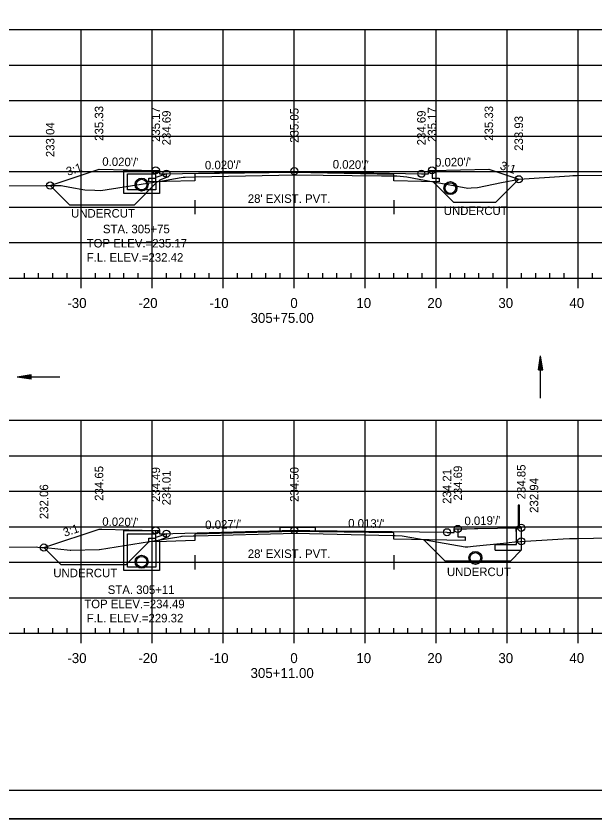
# Model space of a CAD drawing. Extents: x 1386544 to 1388153, y 379785 to 390999.
# Drawn here: x 1387951.1 to 1388032.6, y 384251 to 384364.1 of the extents above; entities that cross this region are included whole.
import ezdxf

# ---------------------------------------------------------------- set-up
doc = ezdxf.new("R2010")
doc.units = 0
for name, color, linetype in [('Default', 7, 'Continuous'), ('R_Alt Surface', 7, 'Continuous'), ('R_Axis', 7, 'Continuous'), ('R_Axis Annot', 7, 'Continuous'), ('R_Border', 7, 'Continuous'), ('R_Dimension', 7, 'Continuous'), ('R_Exist Surface', 7, 'Continuous'), ('R_Fin Surface', 7, 'Continuous'), ('R_Fin Surface Annot', 7, 'Continuous'), ('R_Grid', 7, 'Continuous'), ('R_No Plot', 7, 'Continuous'), ('R_Proposed Road', 7, 'Continuous'), ('R_Water', 7, 'Continuous'), ('R_Water Annot', 7, 'Continuous')]:
    doc.layers.add(name, color=color, linetype=linetype)

msp = doc.modelspace()

# ---------------------------------------------------------------- linework, layer by layer
at = {"layer": 'Default'}
for p, q in [((1388021.8, 384295.21), (1388021.8, 384292.21)), ((1388021.96, 384295.21), (1388021.8, 384295.21)), ((1388021.96, 384292.21), (1388021.96, 384295.21)), ((1388021.55, 384292.13), (1388021.61, 384292.19)), ((1388021.55, 384289.68), (1388021.55, 384292.13)), ((1388021.61, 384292.19), (1388021.61, 384292.21)), ((1388021.61, 384292.21), (1388022.15, 384292.21)), ((1388021.61, 384292.19), (1388022.15, 384292.19)), ((1388021.88, 384292.21), (1388021.94, 384292.21)), ((1388021.88, 384292.21), (1388021.96, 384292.21)), ((1388022.15, 384292.21), (1388022.15, 384292.19)), ((1388022.15, 384292.19), (1388022.21, 384292.13)), ((1388022.21, 384292.13), (1388022.21, 384288.85)), ((1388018.55, 384289.68), (1388021.55, 384289.68)), ((1388018.55, 384288.85), (1388018.55, 384289.68)), ((1388018.55, 384288.85), (1388022.21, 384288.85))]:
    msp.add_line(p, q, dxfattribs=at)
msp.add_lwpolyline([(1388021.46, 384291.52), (1388021.55, 384291.52), (1388021.55, 384292.02), (1388021.46, 384292.02), (1388021.46, 384291.52)], dxfattribs=at)
at = {"layer": 'R_Alt Surface'}
for points in [[(1388009.65, 384342.35), (1388009.65, 384341.25), (1388010.65, 384341.23), (1388010.65, 384340.73), (1388008.15, 384340.78), (1388004.25, 384340.86), (1388004.25, 384341.78), (1387990.25, 384342.06), (1387976.25, 384341.85), (1387976.25, 384340.86), (1387972.25, 384340.78), (1387969.75, 384340.73), (1387969.75, 384341.23), (1387970.75, 384341.25), (1387970.75, 384342.35)], [(1387976.25, 384338.17), (1387976.25, 384336.17)], [(1388004.25, 384338.17), (1388004.25, 384336.17)], [(1387976.25, 384337.17), (1388004.25, 384337.17)], [(1388013.28, 384291.86), (1388013.28, 384290.77), (1388014.31, 384290.75), (1388014.31, 384290.25), (1388011.75, 384290.3), (1388004.25, 384290.4), (1388004.25, 384291.32), (1387990.25, 384291.5), (1387976.25, 384291.11), (1387976.25, 384290.21), (1387972.25, 384290.1), (1387969.75, 384290.05), (1387969.75, 384290.55), (1387970.75, 384290.57), (1387970.75, 384291.66)], [(1387976.25, 384288.17), (1387976.25, 384286.17)], [(1388004.25, 384288.17), (1388004.25, 384286.17)], [(1387976.25, 384287.17), (1388004.25, 384287.17)]]:
    msp.add_lwpolyline(points, dxfattribs=at)
at = {"layer": 'R_Axis'}
for p, q in [((1387952.25, 384327.17), (1387952.25, 384327.87)), ((1387954.25, 384327.17), (1387954.25, 384327.87)), ((1387956.25, 384327.17), (1387956.25, 384327.87)), ((1387958.25, 384327.17), (1387958.25, 384327.87)), ((1387962.25, 384327.17), (1387962.25, 384327.87)), ((1387964.25, 384327.17), (1387964.25, 384327.87)), ((1387966.25, 384327.17), (1387966.25, 384327.87)), ((1387968.25, 384327.17), (1387968.25, 384327.87)), ((1387972.25, 384327.17), (1387972.25, 384327.87)), ((1387974.25, 384327.17), (1387974.25, 384327.87)), ((1387976.25, 384327.17), (1387976.25, 384327.87)), ((1387978.25, 384327.17), (1387978.25, 384327.87)), ((1387982.25, 384327.17), (1387982.25, 384327.87)), ((1387984.25, 384327.17), (1387984.25, 384327.87)), ((1387986.25, 384327.17), (1387986.25, 384327.87)), ((1387988.25, 384327.17), (1387988.25, 384327.87)), ((1387992.25, 384327.17), (1387992.25, 384327.87)), ((1387994.25, 384327.17), (1387994.25, 384327.87)), ((1387996.25, 384327.17), (1387996.25, 384327.87)), ((1387998.25, 384327.17), (1387998.25, 384327.87)), ((1388002.25, 384327.17), (1388002.25, 384327.87)), ((1388004.25, 384327.17), (1388004.25, 384327.87)), ((1388006.25, 384327.17), (1388006.25, 384327.87)), ((1388008.25, 384327.17), (1388008.25, 384327.87)), ((1388012.25, 384327.17), (1388012.25, 384327.87)), ((1388014.25, 384327.17), (1388014.25, 384327.87)), ((1388016.25, 384327.17), (1388016.25, 384327.87)), ((1388018.25, 384327.17), (1388018.25, 384327.87)), ((1388022.25, 384327.17), (1388022.25, 384327.87)), ((1388024.25, 384327.17), (1388024.25, 384327.87)), ((1388026.25, 384327.17), (1388026.25, 384327.87)), ((1388028.25, 384327.17), (1388028.25, 384327.87)), ((1388032.25, 384327.17), (1388032.25, 384327.87)), ((1387845.25, 384327.17), (1388135.25, 384327.17)), ((1387960.25, 384325.77), (1387960.25, 384327.17)), ((1387970.25, 384325.77), (1387970.25, 384327.17)), ((1387980.25, 384325.77), (1387980.25, 384327.17)), ((1387990.25, 384325.77), (1387990.25, 384327.17)), ((1388000.25, 384325.77), (1388000.25, 384327.17)), ((1388010.25, 384325.77), (1388010.25, 384327.17)), ((1388020.25, 384325.77), (1388020.25, 384327.17)), ((1388030.25, 384325.77), (1388030.25, 384327.17)), ((1387952.25, 384277.17), (1387952.25, 384277.87)), ((1387954.25, 384277.17), (1387954.25, 384277.87)), ((1387956.25, 384277.17), (1387956.25, 384277.87)), ((1387958.25, 384277.17), (1387958.25, 384277.87)), ((1387962.25, 384277.17), (1387962.25, 384277.87)), ((1387964.25, 384277.17), (1387964.25, 384277.87)), ((1387966.25, 384277.17), (1387966.25, 384277.87)), ((1387968.25, 384277.17), (1387968.25, 384277.87)), ((1387972.25, 384277.17), (1387972.25, 384277.87)), ((1387974.25, 384277.17), (1387974.25, 384277.87)), ((1387976.25, 384277.17), (1387976.25, 384277.87)), ((1387978.25, 384277.17), (1387978.25, 384277.87)), ((1387982.25, 384277.17), (1387982.25, 384277.87)), ((1387984.25, 384277.17), (1387984.25, 384277.87)), ((1387986.25, 384277.17), (1387986.25, 384277.87)), ((1387988.25, 384277.17), (1387988.25, 384277.87)), ((1387992.25, 384277.17), (1387992.25, 384277.87)), ((1387994.25, 384277.17), (1387994.25, 384277.87)), ((1387996.25, 384277.17), (1387996.25, 384277.87)), ((1387998.25, 384277.17), (1387998.25, 384277.87)), ((1388002.25, 384277.17), (1388002.25, 384277.87)), ((1388004.25, 384277.17), (1388004.25, 384277.87)), ((1388006.25, 384277.17), (1388006.25, 384277.87)), ((1388008.25, 384277.17), (1388008.25, 384277.87)), ((1388012.25, 384277.17), (1388012.25, 384277.87)), ((1388014.25, 384277.17), (1388014.25, 384277.87)), ((1388016.25, 384277.17), (1388016.25, 384277.87)), ((1388018.25, 384277.17), (1388018.25, 384277.87)), ((1388022.25, 384277.17), (1388022.25, 384277.87)), ((1388024.25, 384277.17), (1388024.25, 384277.87)), ((1388026.25, 384277.17), (1388026.25, 384277.87)), ((1388028.25, 384277.17), (1388028.25, 384277.87)), ((1388032.25, 384277.17), (1388032.25, 384277.87)), ((1387845.25, 384277.17), (1388135.25, 384277.17)), ((1387960.25, 384275.77), (1387960.25, 384277.17)), ((1387970.25, 384275.77), (1387970.25, 384277.17)), ((1387980.25, 384275.77), (1387980.25, 384277.17)), ((1387990.25, 384275.77), (1387990.25, 384277.17)), ((1388000.25, 384275.77), (1388000.25, 384277.17)), ((1388010.25, 384275.77), (1388010.25, 384277.17)), ((1388020.25, 384275.77), (1388020.25, 384277.17)), ((1388030.25, 384275.77), (1388030.25, 384277.17))]:
    msp.add_line(p, q, dxfattribs=at)
at = {"layer": 'R_Border'}
msp.add_line((1388148.43, 384255.01), (1387832.25, 384255.01), dxfattribs=at)
at = {"layer": 'R_Dimension'}
for p, q in [((1388021.86, 384341.1), (1388018.62, 384337.86)), ((1387955.87, 384340.21), (1387958.58, 384337.5)), ((1387971, 384340.76), (1387967.75, 384337.5)), ((1388009.79, 384340.75), (1388012.68, 384337.86)), ((1388008.5, 384290.34), (1388011.51, 384287.33)), ((1387954.99, 384289.24), (1387957.37, 384286.86)), ((1387969.75, 384290.05), (1387966.56, 384286.86)), ((1388022.21, 384288.85), (1388020.7, 384287.33))]:
    msp.add_line(p, q, dxfattribs=at)
for points in [[(1388012.68, 384337.86), (1388018.62, 384337.86)], [(1387958.58, 384337.5), (1387967.75, 384337.5)], [(1387957.37, 384286.86), (1387966.56, 384286.86)], [(1388020.7, 384287.33), (1388011.51, 384287.33)]]:
    msp.add_lwpolyline(points, dxfattribs=at)
at = {"layer": 'R_Exist Surface'}
for points in [[(1387845.25, 384340), (1387955.18, 384340.21), (1387957.41, 384340.22), (1387958.64, 384339.98), (1387960.74, 384339.62), (1387962.17, 384339.57), (1387963.01, 384339.5), (1387969.57, 384340.53), (1387971.99, 384340.91), (1387973.24, 384341.15), (1387974.6, 384341.4), (1387974.89, 384341.41), (1387976.31, 384341.44), (1387988.07, 384341.69), (1387990.17, 384341.74), (1388002.52, 384341.6), (1388004.45, 384341.57), (1388004.67, 384341.56), (1388006.08, 384341.44), (1388007.84, 384341.11), (1388014.69, 384339.86), (1388015.17, 384339.89), (1388016.07, 384339.94), (1388019.41, 384340.66), (1388021.94, 384341.12), (1388028.31, 384341.55), (1388029.02, 384341.59), (1388029.47, 384341.62), (1388030.03, 384341.63), (1388038.78, 384341.7)], [(1387944.57, 384289.26), (1387953.95, 384289.36), (1387954.12, 384289.27), (1387954.69, 384289.23), (1387955.2, 384289.24), (1387958.7, 384288.87), (1387958.8, 384288.86), (1387962.78, 384288.96), (1387962.82, 384288.96), (1387969.87, 384290.08), (1387969.91, 384290.09), (1387974.29, 384290.81), (1387974.4, 384290.83), (1387974.44, 384290.83), (1387976, 384290.9), (1387976.38, 384290.9), (1387990.44, 384291.25), (1388004.13, 384290.93), (1388004.44, 384290.92), (1388005.42, 384290.88), (1388005.45, 384290.88), (1388005.73, 384290.82), (1388014.33, 384289.33), (1388014.67, 384289.36), (1388015.46, 384289.42), (1388019.72, 384289.87), (1388021.29, 384290.06), (1388028.11, 384290.46), (1388029.03, 384290.5), (1388030.04, 384290.49), (1388046.46, 384290.86)]]:
    msp.add_lwpolyline(points, dxfattribs=at)
at = {"layer": 'R_Fin Surface'}
for points in [[(1387955.87, 384340.21), (1387962.75, 384342.51), (1387970.75, 384342.35), (1387971.25, 384342.35), (1387971.25, 384341.85), (1387972.25, 384341.87), (1387990.25, 384342.23), (1388008.15, 384341.87), (1388009.15, 384341.85), (1388009.15, 384342.35), (1388009.65, 384342.35), (1388017.65, 384342.51), (1388021.86, 384341.1)], [(1387954.99, 384289.24), (1387955.39, 384289.37), (1387962.75, 384291.82), (1387963.15, 384291.81), (1387970.75, 384291.66), (1387970.78, 384291.66), (1387971.25, 384291.66), (1387971.25, 384291.19), (1387971.25, 384291.16), (1387971.3, 384291.16), (1387972.25, 384291.18), (1387973.15, 384291.2), (1387990.25, 384291.67), (1387991.28, 384291.66), (1387992.46, 384291.64), (1388011.75, 384291.39), (1388011.79, 384291.38), (1388012.68, 384291.37), (1388012.77, 384291.37), (1388012.77, 384291.83), (1388012.77, 384291.86), (1388012.84, 384291.86), (1388013.28, 384291.86), (1388013.86, 384291.88), (1388014.24, 384291.88), (1388014.29, 384291.88), (1388014.48, 384291.89), (1388015.64, 384291.91), (1388015.77, 384291.91), (1388016.08, 384291.92), (1388018.86, 384291.97), (1388021.53, 384292.02), (1388021.73, 384292.02), (1388022.21, 384292.02), (1388022.21, 384290.57), (1388022.21, 384290.12)]]:
    msp.add_lwpolyline(points, dxfattribs=at)
at = {"layer": 'R_Grid'}
for p, q in [((1387845.25, 384362.17), (1388135.25, 384362.17)), ((1387960.25, 384327.17), (1387960.25, 384362.17)), ((1387970.25, 384327.17), (1387970.25, 384362.17)), ((1387980.25, 384327.17), (1387980.25, 384362.17)), ((1387990.25, 384327.17), (1387990.25, 384362.17)), ((1388000.25, 384327.17), (1388000.25, 384362.17)), ((1388010.25, 384327.17), (1388010.25, 384362.17)), ((1388020.25, 384327.17), (1388020.25, 384362.17)), ((1388030.25, 384327.17), (1388030.25, 384362.17)), ((1387845.25, 384357.17), (1388135.25, 384357.17)), ((1387845.25, 384352.17), (1388135.25, 384352.17)), ((1387845.25, 384347.17), (1388135.25, 384347.17)), ((1387845.25, 384342.17), (1388135.25, 384342.17)), ((1387845.25, 384337.17), (1388135.25, 384337.17)), ((1387845.25, 384332.17), (1388135.25, 384332.17)), ((1387845.25, 384327.17), (1388135.25, 384327.17)), ((1387845.25, 384307.17), (1388135.25, 384307.17)), ((1387960.25, 384277.17), (1387960.25, 384307.17)), ((1387970.25, 384277.17), (1387970.25, 384307.17)), ((1387980.25, 384277.17), (1387980.25, 384307.17)), ((1387990.25, 384277.17), (1387990.25, 384307.17)), ((1388000.25, 384277.17), (1388000.25, 384307.17)), ((1388010.25, 384277.17), (1388010.25, 384307.17)), ((1388020.25, 384277.17), (1388020.25, 384307.17)), ((1388030.25, 384277.17), (1388030.25, 384307.17)), ((1387845.25, 384302.17), (1388135.25, 384302.17)), ((1387845.25, 384297.17), (1388135.25, 384297.17)), ((1387845.25, 384292.17), (1388135.25, 384292.17)), ((1387845.25, 384287.17), (1388135.25, 384287.17)), ((1387845.25, 384282.17), (1388135.25, 384282.17)), ((1387845.25, 384277.17), (1388135.25, 384277.17))]:
    msp.add_line(p, q, dxfattribs=at)
at = {"layer": 'R_No Plot'}
msp.add_line((1387819.85, 384251.03), (1388153.18, 384251.03), dxfattribs=at)
for points in [[(1387819.84, 384464.36), (1388153.18, 384464.36), (1388153.18, 384251.03), (1387819.84, 384251.03)], [(1388066.17, 384460.47), (1388085.79, 384460.47), (1388085.79, 384450.59), (1388101.9, 384450.59), (1388125.1, 384450.59), (1388125.1, 384426.26), (1388148.43, 384426.26), (1388148.43, 384255.01), (1387832.25, 384255.01), (1387832.25, 384460.47)]]:
    msp.add_lwpolyline(points, close=True, dxfattribs=at)
for centre, radius in [((1387970.75, 384342.35), 0.5), ((1387972.25, 384341.87), 0.5), ((1387990.25, 384342.23), 0.5), ((1388008.15, 384341.87), 0.5), ((1388009.65, 384342.35), 0.5), ((1387968.75, 384340.34), 0.917), ((1387968.75, 384340.34), 0.917), ((1388021.86, 384341.1), 0.5), ((1387955.87, 384340.21), 0.5), ((1388012.23, 384339.85), 0.917), ((1388022.21, 384292.02), 0.5), ((1387970.75, 384291.66), 0.5), ((1387972.25, 384291.18), 0.5), ((1387990.25, 384291.67), 0.5), ((1388011.75, 384291.39), 0.5), ((1388013.28, 384291.86), 0.5), ((1388022.21, 384290.12), 0.5), ((1387954.99, 384289.24), 0.5), ((1387968.75, 384287.24), 0.917), ((1387968.75, 384287.24), 0.917), ((1388015.76, 384287.77), 0.917)]:
    msp.add_circle(centre, radius, dxfattribs=at)
at = {"layer": 'R_Proposed Road'}
for p, q in [((1387988.25, 384292.12), (1387993.23, 384292.13)), ((1387988.25, 384291.62), (1387988.25, 384292.12)), ((1387993.23, 384291.63), (1387993.23, 384292.13))]:
    msp.add_line(p, q, dxfattribs=at)
at = {"layer": 'R_Water'}
for p, q in [((1387966.25, 384342.34), (1387971, 384342.34)), ((1387966.25, 384340.84), (1387966.25, 384342.34)), ((1387971.08, 384342.18), (1387971, 384342.34)), ((1387966.75, 384340.84), (1387966.75, 384341.84)), ((1387966.75, 384341.84), (1387970.75, 384341.84)), ((1387971.08, 384342.18), (1387970.75, 384341.84)), ((1387972.25, 384341.86), (1387970.75, 384341.34)), ((1387970.75, 384340.84), (1387970.75, 384341.34)), ((1387972.25, 384341.34), (1387971.25, 384340.99)), ((1387971.25, 384340.84), (1387971.25, 384340.99)), ((1388024.64, 384314.25), (1388024.94, 384316.25)), ((1388024.64, 384314.25), (1388024.94, 384316.25)), ((1388024.94, 384310.25), (1388024.94, 384316.25)), ((1388025.24, 384314.25), (1388024.94, 384316.25)), ((1388025.24, 384314.25), (1388024.94, 384316.25)), ((1388024.69, 384314.25), (1388024.94, 384315.92)), ((1388024.69, 384314.25), (1388024.94, 384315.92)), ((1388024.74, 384314.25), (1388024.94, 384315.58)), ((1388024.74, 384314.25), (1388024.94, 384315.58)), ((1388024.79, 384314.25), (1388024.94, 384315.24)), ((1388024.79, 384314.25), (1388024.94, 384315.24)), ((1388025.19, 384314.25), (1388024.94, 384315.92)), ((1388025.19, 384314.25), (1388024.94, 384315.92)), ((1388025.14, 384314.25), (1388024.94, 384315.58)), ((1388025.14, 384314.25), (1388024.94, 384315.58)), ((1388025.09, 384314.25), (1388024.94, 384315.24)), ((1388025.09, 384314.25), (1388024.94, 384315.24)), ((1388024.64, 384314.25), (1388025.24, 384314.25)), ((1388024.64, 384314.25), (1388025.24, 384314.25)), ((1388024.84, 384314.25), (1388024.94, 384314.9)), ((1388024.84, 384314.25), (1388024.94, 384314.9)), ((1388024.89, 384314.25), (1388024.94, 384314.57)), ((1388024.89, 384314.25), (1388024.94, 384314.57)), ((1388025.04, 384314.25), (1388024.94, 384314.9)), ((1388025.04, 384314.25), (1388024.94, 384314.9)), ((1388024.99, 384314.25), (1388024.94, 384314.57)), ((1388024.99, 384314.25), (1388024.94, 384314.57)), ((1387953.21, 384313.55), (1387951.21, 384313.25)), ((1387953.21, 384313.55), (1387951.21, 384313.25)), ((1387957.21, 384313.25), (1387951.21, 384313.25)), ((1387953.21, 384312.95), (1387951.21, 384313.25)), ((1387953.21, 384312.95), (1387951.21, 384313.25)), ((1387953.21, 384313.5), (1387951.54, 384313.25)), ((1387953.21, 384313.5), (1387951.54, 384313.25)), ((1387953.21, 384313), (1387951.54, 384313.25)), ((1387953.21, 384313), (1387951.54, 384313.25)), ((1387953.21, 384313.45), (1387951.89, 384313.25)), ((1387953.21, 384313.45), (1387951.89, 384313.25)), ((1387953.21, 384313.06), (1387951.89, 384313.25)), ((1387953.21, 384313.06), (1387951.89, 384313.25)), ((1387953.21, 384313.4), (1387952.22, 384313.25)), ((1387953.21, 384313.4), (1387952.22, 384313.25)), ((1387953.21, 384313.11), (1387952.22, 384313.25)), ((1387953.21, 384313.11), (1387952.22, 384313.25)), ((1387953.21, 384313.35), (1387952.56, 384313.25)), ((1387953.21, 384313.35), (1387952.56, 384313.25)), ((1387953.21, 384313.16), (1387952.56, 384313.25)), ((1387953.21, 384313.16), (1387952.56, 384313.25)), ((1387953.21, 384313.3), (1387952.89, 384313.25)), ((1387953.21, 384313.3), (1387952.89, 384313.25)), ((1387953.21, 384313.21), (1387952.89, 384313.25)), ((1387953.21, 384313.21), (1387952.89, 384313.25)), ((1387953.21, 384312.95), (1387953.21, 384313.55)), ((1387953.21, 384312.95), (1387953.21, 384313.55)), ((1387966.25, 384291.65), (1387971, 384291.65)), ((1387966.25, 384290.15), (1387966.25, 384291.65)), ((1387971.08, 384291.49), (1387970.75, 384291.15)), ((1387971.08, 384291.49), (1387971, 384291.65)), ((1387966.75, 384290.15), (1387966.75, 384291.15)), ((1387966.75, 384291.15), (1387970.75, 384291.15)), ((1387972.25, 384291.17), (1387970.75, 384290.65)), ((1387970.75, 384290.15), (1387970.75, 384290.65)), ((1387972.25, 384290.65), (1387971.25, 384290.3)), ((1387971.25, 384290.15), (1387971.25, 384290.3))]:
    msp.add_line(p, q, dxfattribs=at)
for points in [[(1387972.25, 384341.34), (1387972.25, 384341.86)], [(1387971.25, 384340.84), (1387971.25, 384339.09), (1387968.75, 384339.09), (1387966.25, 384339.09), (1387966.25, 384340.84)], [(1387970.75, 384340.84), (1387970.75, 384339.59), (1387968.75, 384339.59), (1387966.75, 384339.59), (1387966.75, 384340.84)], [(1387972.25, 384290.65), (1387972.25, 384291.17)], [(1387971.25, 384290.15), (1387971.25, 384285.99), (1387968.75, 384285.99), (1387966.25, 384285.99), (1387966.25, 384290.15)], [(1387970.75, 384290.15), (1387970.75, 384286.49), (1387968.75, 384286.49), (1387966.75, 384286.49), (1387966.75, 384290.15)]]:
    msp.add_lwpolyline(points, dxfattribs=at)
for centre in [(1387968.75, 384340.34), (1387968.75, 384340.34), (1388012.23, 384339.85), (1387968.75, 384287.24), (1387968.75, 384287.24), (1388015.76, 384287.77)]:
    msp.add_circle(centre, 0.75, dxfattribs=at)

# ---------------------------------------------------------------- texts
at = {"layer": 'R_Axis Annot'}
for s, p in [('-30', (1387958.29, 384322.97)), ('-20', (1387968.29, 384322.97)), ('-10', (1387978.29, 384322.97)), ('0', (1387989.69, 384322.97)), ('10', (1387998.99, 384322.97)), ('20', (1388008.99, 384322.97)), ('30', (1388018.99, 384322.97)), ('40', (1388028.99, 384322.97)), ('305+75.00', (1387984.09, 384320.87)), ('-30', (1387958.29, 384272.97)), ('-20', (1387968.29, 384272.97)), ('-10', (1387978.29, 384272.97)), ('0', (1387989.69, 384272.97)), ('10', (1387998.99, 384272.97)), ('20', (1388008.99, 384272.97)), ('30', (1388018.99, 384272.97)), ('40', (1388028.99, 384272.97)), ('305+11.00', (1387984.09, 384270.87))]:
    msp.add_text(s, height=1.4, dxfattribs=at).set_placement(p)
at = {"layer": 'R_Dimension'}
for p in [(1387958.81, 384335.7), (1388011.3, 384336.06), (1387956.31, 384285.06), (1388011.75, 384285.22)]:
    msp.add_text('UNDERCUT', height=1.2, dxfattribs=at).set_placement(p)
at = {"layer": 'R_Fin Surface Annot'}
for s, rotation, p in [('235.33', 90, (1387963.35, 384346.51)), ('235.33', 90, (1388018.25, 384346.51)), ('235.17', 90, (1387971.35, 384346.35)), ('234.69', 90, (1387972.85, 384345.87)), ('235.05', 90, (1387990.85, 384346.23)), ('234.69', 90, (1388008.75, 384345.87)), ('235.17', 90, (1388010.25, 384346.35)), ('233.04', 90, (1387956.47, 384344.21)), ('233.93', 90, (1388022.46, 384345.1)), ("0.020'/'", 358.8542, (1387963.2, 384343)), ("0.020'/'", 1.1458, (1387977.68, 384342.47)), ("0.020'/'", 358.8542, (1387995.65, 384342.62)), ("0.020'/'", 1.1458, (1388010.08, 384342.86)), ('3:1', 341.5651, (1388019.12, 384342.54)), ('3:1', 18.4349, (1387958.36, 384341.57)), ('234.65', 90, (1387963.35, 384295.82)), ('234.49', 90, (1387971.35, 384295.66)), ('234.50', 90, (1387990.85, 384295.67)), ('234.69', 90, (1388013.88, 384295.86)), ('234.85', 90, (1388022.81, 384296.02)), ('234.01', 90, (1387972.85, 384295.18)), ('234.21', 90, (1388012.35, 384295.39)), ('232.94', 90, (1388024.61, 384294.12)), ('232.06', 90, (1387955.59, 384293.24)), ("0.019'/'", 1.1087, (1388014.22, 384292.38)), ('3:1', 18.4349, (1387957.92, 384290.74)), ("0.020'/'", 358.8542, (1387963.2, 384292.31)), ("0.027'/'", 1.5571, (1387977.72, 384291.83)), ("0.013'/'", 359.2355, (1387997.83, 384292.07))]:
    msp.add_text(s, height=1.2, rotation=rotation, dxfattribs=at).set_placement(p)
at = {"layer": 'R_No Plot'}
for p in [(1387962.71, 384342.46), (1388017.61, 384342.46), (1387962.71, 384291.77), (1388021.48, 384291.97)]:
    msp.add_text('+', height=0.1, dxfattribs=at).set_placement(p)
at = {"layer": 'R_Water'}
for p in [(1387983.7, 384337.77), (1387983.7, 384287.77)]:
    msp.add_text("28' EXIST. PVT.", height=1.2, dxfattribs=at).set_placement(p)
at = {"layer": 'R_Water Annot'}
for s, p in [('STA. 305+75', (1387963.3, 384333.49)), ('TOP ELEV.=235.17', (1387961.01, 384331.49)), ('F.L. ELEV.=232.42', (1387961.02, 384329.49)), ('STA. 305+11', (1387963.98, 384282.7)), ('TOP ELEV.=234.49', (1387960.67, 384280.7)), ('F.L. ELEV.=229.32', (1387961.02, 384278.7))]:
    msp.add_text(s, height=1.2, dxfattribs=at).set_placement(p)

doc.saveas('drawing.dxf')
